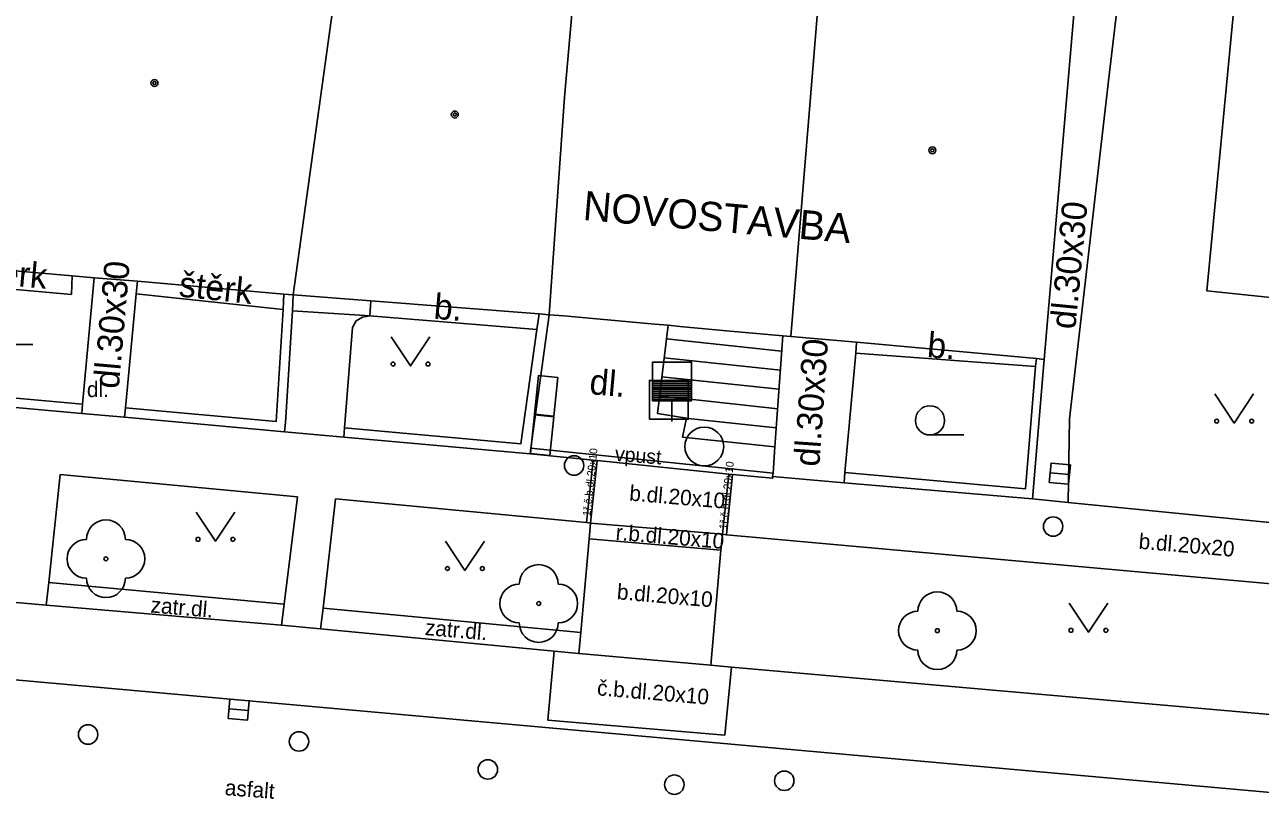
# Model space of a CAD drawing. Extents: x -596229 to -595156, y -1161237 to -1159376.
# Drawn here: x -595226.33 to -595194.53, y -1160964.81 to -1160944.6 of the extents above; entities that cross this region are included whole.
import ezdxf

# ---------------------------------------------------------------- set-up
doc = ezdxf.new("R2010")
doc.units = 0
for name, color, linetype in [('kanalizace - povrch.  znaky - skut. velikost', 7, 'Continuous'), ('Level 22', 7, 'Continuous'), ('Level 24', 7, 'Continuous'), ('Level 26', 7, 'Continuous'), ('Level 27', 7, 'Continuous'), ('Level 28', 7, 'Continuous'), ('Level 31', 7, 'Continuous'), ('Level 36', 7, 'Continuous'), ('Level 39', 7, 'Continuous'), ('TM - budovy zdene_ betonove - VP', 7, 'Continuous'), ('TM - chodniky - VP', 7, 'Continuous'), ('TM - komunikace - VP', 7, 'Continuous'), ('TM - plot drateny_ kovovy - VP', 7, 'Continuous'), ('TM - podezdivka plotu - VP', 7, 'Continuous'), ('TM - popis objektu', 7, 'Continuous'), ('TM - popis povrchu', 7, 'Continuous'), ('TM - poznamka', 7, 'Continuous'), ('TM - rozhrani mezi zpev. plochami mezi sebou - VP', 7, 'Continuous'), ('TM - rozhrani ploch obecne - VP', 7, 'Continuous'), ('TM - schody - VP', 7, 'Continuous'), ('TM - vjezd na pozemek', 7, 'Continuous'), ('TM - vstup do budovy - zdene_ betonove', 7, 'Continuous')]:
    doc.layers.add(name, color=color, linetype=linetype)

msp = doc.modelspace()

# ---------------------------------------------------------------- linework, layer by layer
at = {"layer": 'kanalizace - povrch.  znaky - skut. velikost'}
for points in [[(-595207.07, -1160956.14), (-595213.3, -1160955.49)], [(-595211.7, -1160955.8), (-595213.23, -1160955.65), (-595213.32, -1160955.64)], [(-595211.6, -1160955.81), (-595211.7, -1160955.8)], [(-595208.21, -1160956.16), (-595211.6, -1160955.81)], [(-595208.11, -1160956.17), (-595208.21, -1160956.16)], [(-595207.08, -1160956.22), (-595207.08, -1160956.27), (-595208.11, -1160956.17)]]:
    msp.add_lwpolyline(points, dxfattribs=at)
at = {"layer": 'Level 22'}
for centre in [(-595224.24, -1160958.34), (-595213.1, -1160959.49), (-595202.84, -1160960.19)]:
    msp.add_circle(centre, 0.05, dxfattribs=at)
for centre, start, end in [((-595224.24, -1160957.84), 0, 180), ((-595224.74, -1160958.34), 90, 270), ((-595223.74, -1160958.34), 270, 90), ((-595213.1, -1160958.99), 0, 180), ((-595224.24, -1160958.84), 180, 0), ((-595213.6, -1160959.49), 90, 270), ((-595212.6, -1160959.49), 270, 90), ((-595202.84, -1160959.69), 0, 180), ((-595203.34, -1160960.19), 90, 270), ((-595202.34, -1160960.19), 270, 90), ((-595213.1, -1160959.99), 180, 0), ((-595202.84, -1160960.69), 180, 0)]:
    msp.add_arc(centre, 0.5, start, end, dxfattribs=at)
at = {"layer": 'Level 24'}
for points in [[(-595212.713, -1160954.673), (-595212.609, -1160953.679), (-595213.107, -1160953.627), (-595213.21, -1160954.621)], [(-595212.813, -1160955.683), (-595212.71, -1160954.689), (-595213.207, -1160954.637), (-595213.31, -1160955.631)]]:
    msp.add_lwpolyline(points, close=True, dxfattribs=at)
at = {"layer": 'Level 26'}
msp.add_lwpolyline([(-595210.25, -1160954.75), (-595209.25, -1160954.75), (-595209.25, -1160953.75), (-595210.25, -1160953.75)], close=True, dxfattribs=at)
at = {"layer": 'Level 27'}
for p, q in [((-595199.939, -1160956.126), (-595199.441, -1160956.174)), ((-595221.069, -1160962.198), (-595220.571, -1160962.242))]:
    msp.add_line(p, q, dxfattribs=at)
for points in [[(-595199.963, -1160956.374), (-595199.466, -1160956.423), (-595199.417, -1160955.926), (-595199.914, -1160955.877)], [(-595221.091, -1160962.447), (-595220.593, -1160962.491), (-595220.549, -1160961.993), (-595221.047, -1160961.949)]]:
    msp.add_lwpolyline(points, close=True, dxfattribs=at)
msp.add_circle((-595208.84, -1160955.45), 0.5, dxfattribs=at)
at = {"layer": 'Level 28'}
for p, q in [((-595210.17, -1160953.78), (-595209.17, -1160953.78)), ((-595210.17, -1160953.83), (-595209.17, -1160953.83)), ((-595210.17, -1160953.88), (-595209.17, -1160953.88)), ((-595210.17, -1160953.93), (-595209.17, -1160953.93)), ((-595210.17, -1160953.98), (-595209.17, -1160953.98)), ((-595210.17, -1160954.03), (-595209.17, -1160954.03)), ((-595210.17, -1160954.08), (-595209.17, -1160954.08)), ((-595210.17, -1160954.13), (-595209.17, -1160954.13)), ((-595210.17, -1160954.18), (-595209.17, -1160954.18)), ((-595210.17, -1160954.23), (-595209.17, -1160954.23)), ((-595209.67, -1160954.28), (-595209.67, -1160954.81))]:
    msp.add_line(p, q, dxfattribs=at)
msp.add_lwpolyline([(-595210.17, -1160954.28), (-595209.17, -1160954.28), (-595209.17, -1160953.28), (-595210.17, -1160953.28)], close=True, dxfattribs=at)
for centre in [(-595199.86, -1160957.51), (-595224.7, -1160962.86), (-595219.27, -1160963.04), (-595214.41, -1160963.76), (-595206.78, -1160964.05), (-595209.61, -1160964.15)]:
    msp.add_circle(centre, 0.25, dxfattribs=at)
at = {"layer": 'Level 31'}
msp.add_circle((-595212.19, -1160955.94), 0.25, dxfattribs=at)
at = {"layer": 'Level 36'}
for p, q in [((-595227, -1160952.825), (-595226.125, -1160952.825)), ((-595203.03, -1160955.155), (-595202.155, -1160955.155))]:
    msp.add_line(p, q, dxfattribs=at)
for points in [[(-595216.9, -1160952.63), (-595216.4, -1160953.38), (-595215.9, -1160952.63)], [(-595195.7, -1160954.1), (-595195.2, -1160954.85), (-595194.7, -1160954.1)], [(-595221.92, -1160957.14), (-595221.42, -1160957.89), (-595220.92, -1160957.14)], [(-595215.5, -1160957.89), (-595215, -1160958.64), (-595214.5, -1160957.89)], [(-595199.45, -1160959.48), (-595198.95, -1160960.23), (-595198.45, -1160959.48)]]:
    msp.add_lwpolyline(points, dxfattribs=at)
for centre, radius in [((-595216.85, -1160953.33), 0.05), ((-595215.951, -1160953.33), 0.05), ((-595203.03, -1160954.78), 0.375), ((-595195.65, -1160954.8), 0.05), ((-595194.751, -1160954.8), 0.05), ((-595221.87, -1160957.84), 0.05), ((-595220.971, -1160957.84), 0.05), ((-595215.45, -1160958.59), 0.05), ((-595214.551, -1160958.59), 0.05), ((-595199.4, -1160960.18), 0.05), ((-595198.501, -1160960.18), 0.05)]:
    msp.add_circle(centre, radius, dxfattribs=at)
at = {"layer": 'Level 39'}
for centre, radius in [((-595222.99, -1160946.1), 0.09), ((-595222.99, -1160946.1), 0.0398), ((-595215.26, -1160946.91), 0.09), ((-595215.26, -1160946.91), 0.0398), ((-595202.97, -1160947.83), 0.09), ((-595202.97, -1160947.83), 0.0398)]:
    msp.add_circle(centre, radius, dxfattribs=at)
at = {"layer": 'TM - budovy zdene_ betonove - VP'}
for points in [[(-595219.42, -1160951.55), (-595217.89, -1160940.52)], [(-595211.94, -1160940.82), (-595212.44, -1160946.46)], [(-595206.61, -1160952.62), (-595205.86, -1160943.43)], [(-595199.3, -1160944.04), (-595200.09, -1160953.21)], [(-595212.44, -1160946.46), (-595212.83, -1160952.06)], [(-595228.64, -1160950.75), (-595225.11, -1160951.06)], [(-595225.11, -1160951.06), (-595224.54, -1160951.11)], [(-595224.54, -1160951.11), (-595223.43, -1160951.2)], [(-595223.43, -1160951.2), (-595219.66, -1160951.53)], [(-595219.42, -1160951.55), (-595219.66, -1160951.53)], [(-595217.42, -1160951.7), (-595219.42, -1160951.55)], [(-595213.09, -1160952.04), (-595217.42, -1160951.7)], [(-595212.83, -1160952.06), (-595213.09, -1160952.04)], [(-595212.83, -1160952.06), (-595212.45, -1160952.09)], [(-595210.11, -1160952.3), (-595209.77, -1160952.33)], [(-595209.77, -1160952.33), (-595209.47, -1160952.36)], [(-595208.17, -1160952.48), (-595206.82, -1160952.6)], [(-595206.82, -1160952.6), (-595206.61, -1160952.62)], [(-595204.92, -1160952.77), (-595206.61, -1160952.62)], [(-595200.29, -1160953.19), (-595204.92, -1160952.77)], [(-595200.09, -1160953.21), (-595200.29, -1160953.19)]]:
    msp.add_lwpolyline(points, dxfattribs=at)
at = {"layer": 'TM - chodniky - VP'}
for points in [[(-595224.54, -1160951.11), (-595224.84, -1160954.36)], [(-595223.43, -1160951.2), (-595223.46, -1160951.52)], [(-595223.46, -1160951.52), (-595223.74, -1160954.46)], [(-595217.42, -1160951.7), (-595217.45, -1160952.09)], [(-595217.89, -1160952.39), (-595217.8, -1160952.22), (-595217.64, -1160952.12), (-595217.45, -1160952.09)], [(-595217.89, -1160952.39), (-595218.1, -1160954.97)], [(-595204.92, -1160952.77), (-595204.94, -1160953.05)], [(-595204.94, -1160953.05), (-595205.22, -1160956.12)], [(-595225.71, -1160958.95), (-595225.42, -1160956.17)], [(-595225.42, -1160956.17), (-595219.31, -1160956.75)], [(-595219.31, -1160956.75), (-595219.65, -1160959.51)], [(-595218.65, -1160959.61), (-595218.33, -1160956.8)], [(-595218.33, -1160956.8), (-595211.87, -1160957.41)], [(-595200.39, -1160956.8), (-595199.47, -1160956.89)], [(-595190.48, -1160957.78), (-595199.47, -1160956.89)], [(-595211.87, -1160957.41), (-595211.77, -1160957.42)], [(-595211.77, -1160957.42), (-595211.8, -1160957.83)], [(-595208.37, -1160957.71), (-595208.41, -1160958.12)], [(-595208.27, -1160957.72), (-595208.37, -1160957.71)], [(-595190.04, -1160959.36), (-595208.27, -1160957.72)], [(-595211.8, -1160957.83), (-595212.02, -1160960.24)], [(-595208.41, -1160958.12), (-595208.67, -1160961.08)], [(-595225.78, -1160959.53), (-595225.71, -1160958.95)], [(-595219.65, -1160959.51), (-595219.72, -1160960.05)], [(-595218.72, -1160960.14), (-595218.65, -1160959.61)], [(-595212.02, -1160960.24), (-595212.07, -1160960.78)]]:
    msp.add_lwpolyline(points, dxfattribs=at)
at = {"layer": 'TM - komunikace - VP'}
for points in [[(-595189.55, -1160924.99), (-595193.33, -1160924.55), (-595195.9, -1160951.45), (-595191.88, -1160951.87)], [(-595226.74, -1160959.45), (-595225.78, -1160959.53)], [(-595219.72, -1160960.05), (-595225.78, -1160959.53)], [(-595219.72, -1160960.05), (-595218.72, -1160960.14)], [(-595218.72, -1160960.14), (-595212.7, -1160960.72)], [(-595212.7, -1160960.72), (-595212.07, -1160960.78)], [(-595212.07, -1160960.78), (-595208.67, -1160961.08)], [(-595208.67, -1160961.08), (-595208.14, -1160961.13)], [(-595208.14, -1160961.13), (-595190.86, -1160962.65)]]:
    msp.add_lwpolyline(points, dxfattribs=at)
at = {"layer": 'TM - plot drateny_ kovovy - VP'}
for points in [[(-595219.66, -1160951.53), (-595219.68, -1160951.93)], [(-595219.68, -1160951.93), (-595219.86, -1160954.81), (-595223.74, -1160954.46)], [(-595213.09, -1160952.04), (-595213.15, -1160952.44)], [(-595213.15, -1160952.44), (-595213.56, -1160955.38), (-595218.1, -1160954.97)], [(-595207.02, -1160955.46), (-595206.82, -1160952.6)], [(-595200.29, -1160953.19), (-595200.31, -1160953.39)], [(-595200.31, -1160953.39), (-595200.57, -1160956.54), (-595205.22, -1160956.12)], [(-595224.84, -1160954.36), (-595228.93, -1160953.99)], [(-595207.07, -1160956.14), (-595207.02, -1160955.46)], [(-595207.08, -1160956.22), (-595207.07, -1160956.14)]]:
    msp.add_lwpolyline(points, dxfattribs=at)
at = {"layer": 'TM - podezdivka plotu - VP'}
for points in [[(-595219.44, -1160951.96), (-595219.42, -1160951.55)], [(-595219.62, -1160954.83), (-595219.44, -1160951.96)], [(-595212.83, -1160952.06), (-595213.3, -1160955.49)], [(-595200.09, -1160953.21), (-595200.39, -1160956.8)], [(-595224.86, -1160954.6), (-595228.95, -1160954.23)], [(-595224.84, -1160954.36), (-595224.86, -1160954.6)], [(-595223.74, -1160954.46), (-595223.76, -1160954.7)], [(-595219.64, -1160955.07), (-595223.76, -1160954.7)], [(-595219.64, -1160955.07), (-595219.62, -1160954.83)], [(-595218.1, -1160954.97), (-595218.12, -1160955.21)], [(-595213.32, -1160955.64), (-595218.12, -1160955.21)], [(-595213.3, -1160955.49), (-595213.32, -1160955.64)], [(-595205.22, -1160956.12), (-595205.24, -1160956.39)], [(-595200.39, -1160956.8), (-595205.24, -1160956.39)]]:
    msp.add_lwpolyline(points, dxfattribs=at)
at = {"layer": 'TM - rozhrani mezi zpev. plochami mezi sebou - VP'}
for points in [[(-595219.44, -1160951.96), (-595217.45, -1160952.09)], [(-595211.87, -1160957.41), (-595211.7, -1160955.8)], [(-595211.77, -1160957.42), (-595211.6, -1160955.81)], [(-595208.37, -1160957.71), (-595208.21, -1160956.16)], [(-595208.27, -1160957.72), (-595208.11, -1160956.17)], [(-595211.77, -1160957.42), (-595208.37, -1160957.71)], [(-595211.8, -1160957.83), (-595208.41, -1160958.12)], [(-595212.87, -1160962.49), (-595212.7, -1160960.72)], [(-595228.97, -1160961.24), (-595209.97, -1160962.95)], [(-595208.31, -1160962.88), (-595208.14, -1160961.13)], [(-595212.87, -1160962.49), (-595208.31, -1160962.88)], [(-595209.97, -1160962.95), (-595189.19, -1160964.81)]]:
    msp.add_lwpolyline(points, dxfattribs=at)
at = {"layer": 'TM - rozhrani ploch obecne - VP'}
for points in [[(-595195.36, -1160919.72), (-595196.68, -1160931.21), (-595198.42, -1160945.9), (-595199.44, -1160954.74), (-595199.47, -1160956.89)], [(-595225.11, -1160951.06), (-595225.13, -1160951.54)], [(-595225.13, -1160951.54), (-595228.68, -1160951.22)], [(-595219.68, -1160951.93), (-595223.46, -1160951.52)], [(-595213.15, -1160952.44), (-595217.45, -1160952.09)], [(-595210.04, -1160954.6), (-595209.77, -1160952.33)], [(-595200.31, -1160953.39), (-595204.94, -1160953.05)], [(-595209.3, -1160954.72), (-595210.04, -1160954.6)], [(-595209.4, -1160955.21), (-595209.3, -1160954.72)], [(-595209.4, -1160955.21), (-595207.02, -1160955.46)], [(-595225.71, -1160958.95), (-595219.65, -1160959.51)], [(-595218.65, -1160959.61), (-595212.02, -1160960.24)]]:
    msp.add_lwpolyline(points, dxfattribs=at)
at = {"layer": 'TM - schody - VP'}
for points in [[(-595209.81, -1160952.68), (-595206.85, -1160953)], [(-595209.87, -1160953.17), (-595206.88, -1160953.49)], [(-595209.93, -1160953.66), (-595206.92, -1160953.98)], [(-595209.99, -1160954.15), (-595206.95, -1160954.48)], [(-595209.33, -1160954.72), (-595206.99, -1160954.97)]]:
    msp.add_lwpolyline(points, dxfattribs=at)
at = {"layer": 'TM - vjezd na pozemek'}
for points in [[(-595224.86, -1160954.6), (-595223.76, -1160954.7)], [(-595219.64, -1160955.07), (-595218.12, -1160955.21)], [(-595205.24, -1160956.39), (-595207.08, -1160956.22)]]:
    msp.add_lwpolyline(points, dxfattribs=at)
at = {"layer": 'TM - vstup do budovy - zdene_ betonove'}
for points in [[(-595212.45, -1160952.09), (-595210.11, -1160952.3)], [(-595209.47, -1160952.36), (-595208.17, -1160952.48)]]:
    msp.add_lwpolyline(points, dxfattribs=at)

# ---------------------------------------------------------------- texts
at = {"layer": 'TM - popis objektu'}
msp.add_text('NOVOSTAVBA', height=0.75, rotation=355.0228, dxfattribs=at).set_placement((-595211.98, -1160949.62))
at = {"layer": 'TM - popis povrchu'}
for s, height, rotation, p in [('dl.30x30', 0.65, 84.4265, (-595199.29, -1160952.45)), ('štěrk', 0.65, 355, (-595227.66, -1160951.23)), ('dl.30x30', 0.65, 85, (-595223.91, -1160953.98)), ('štěrk', 0.65, 354.0585, (-595222.38, -1160951.59)), ('b.', 0.65, 355, (-595215.82, -1160952.16)), ('dl.30x30', 0.65, 86, (-595205.88, -1160955.98)), ('b.', 0.65, 355, (-595203.12, -1160953.15)), ('dl.', 0.65, 355, (-595211.81, -1160954.1)), ('1ř.č.b.dl.20x10', 0.2, 84, (-595211.77, -1160957.25)), ('1ř.č.b.dl.20x10', 0.2, 84, (-595208.26, -1160957.59)), ('b.dl.20x10', 0.4, 355.1303, (-595210.78, -1160956.84)), ('r.b.dl.20x10', 0.4, 355.1303, (-595211.13, -1160957.85)), ('b.dl.20x20', 0.4, 355.1303, (-595197.67, -1160958.08)), ('b.dl.20x10', 0.4, 355.1303, (-595211.1, -1160959.38)), ('zatr.dl.', 0.4, 355.1303, (-595223.1, -1160959.72)), ('zatr.dl.', 0.4, 355.1303, (-595216.04, -1160960.3)), ('č.b.dl.20x10', 0.4, 355.1303, (-595211.61, -1160961.85)), ('asfalt', 0.4, 355.6814, (-595221.19, -1160964.42))]:
    msp.add_text(s, height=height, rotation=rotation, dxfattribs=at).set_placement(p)
msp.add_text('dl.', height=0.4, dxfattribs=at).set_placement((-595224.73, -1160954.18))
at = {"layer": 'TM - poznamka'}
msp.add_text('vpust', height=0.375, rotation=355.5116, dxfattribs=at).set_placement((-595211.15, -1160955.82))

doc.saveas('drawing.dxf')
